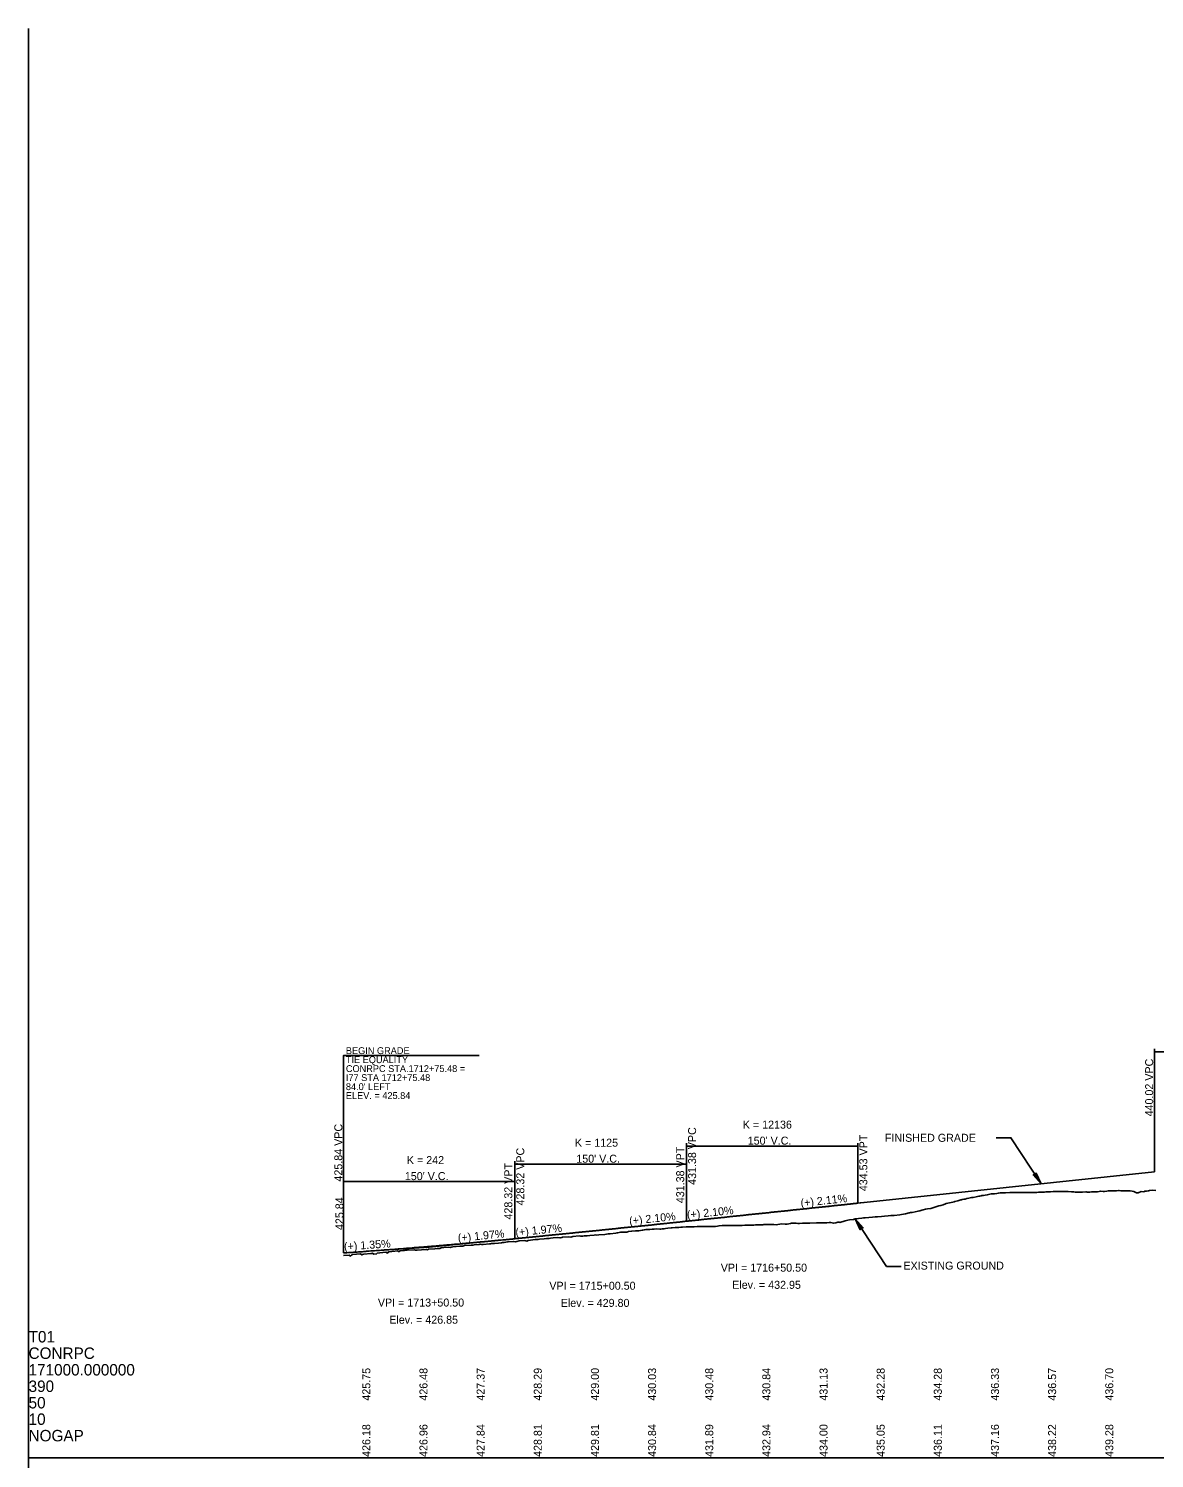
# Model space of a CAD drawing. Extents: x 2017200 to 2047700, y 854850 to 893350.
# Drawn here: x 2020500 to 2021485, y 877099 to 878350 of the extents above; entities that cross this region are included whole.
import ezdxf

# ---------------------------------------------------------------- set-up
doc = ezdxf.new("R2010")
doc.units = 0
for name, color, linetype in [('RD_DDB_GradeTX', 7, 'Continuous'), ('RD_DDB_Profile_EX', 7, 'Continuous'), ('RD_DDB_Profile_Lbl', 7, 'Continuous'), ('RD_DDB_Profile_PR', 7, 'Continuous'), ('RD_DDB_StripGrade', 7, 'Continuous'), ('RD_DDB_VCLbl', 7, 'Continuous'), ('RD_GPK_Profile_Cell', 7, 'Continuous')]:
    doc.layers.add(name, color=color, linetype=linetype)

msp = doc.modelspace()

# ---------------------------------------------------------------- linework, layer by layer
at = {"layer": 'RD_DDB_GradeTX'}
for p, q in [((2021230.1, 877323.2), (2021150.5, 877314.8)), ((2021070.9, 877306.4), (2021150.5, 877314.8)), ((2020920.9, 877291.2), (2021000.5, 877299)), ((2021080.1, 877307.4), (2021000.5, 877299)), ((2020930.1, 877292.1), (2020850.5, 877284.3)), ((2020775.5, 877279.2), (2020850.5, 877284.3))]:
    msp.add_line(p, q, dxfattribs=at)
at = {"layer": 'RD_DDB_Profile_EX'}
msp.add_lwpolyline([(2020775.5, 877276.9), (2020780.4, 877277.2), (2020781.6, 877276.5), (2020782.4, 877277.1), (2020783.5, 877277.8), (2020790.3, 877278.3), (2020791.5, 877277.4), (2020792.2, 877277.9), (2020793.2, 877278.2), (2020799.4, 877278.7), (2020800.3, 877278.8), (2020800.9, 877279), (2020802.1, 877278.2), (2020804.4, 877278.4), (2020805.1, 877279.1), (2020807.4, 877279.3), (2020812.5, 877279.8), (2020813.9, 877279), (2020814.3, 877279.2), (2020814.9, 877280.3), (2020815.4, 877280.3), (2020822.7, 877281), (2020823.4, 877280.7), (2020824.2, 877280.3), (2020824.8, 877280.9), (2020827.9, 877281.2), (2020828.7, 877281.4), (2020829.2, 877281.6), (2020829.9, 877281.6), (2020831.3, 877281.6), (2020837.7, 877282), (2020838.6, 877281.7), (2020839.3, 877281.5), (2020840, 877281.7), (2020847.5, 877282.1), (2020848.1, 877282.1), (2020849.1, 877281.8), (2020850, 877282.4), (2020855.3, 877282.8), (2020857.4, 877283), (2020858, 877283.2), (2020858.9, 877283.1), (2020859.7, 877283.2), (2020861, 877283.7), (2020863.3, 877283.8), (2020867.7, 877284.1), (2020868.9, 877283.9), (2020869.8, 877284.2), (2020871.3, 877284.5), (2020877.3, 877285), (2020878.8, 877285), (2020879.2, 877285.1), (2020879.8, 877285.2), (2020881.4, 877285.6), (2020887.2, 877286.1), (2020888.7, 877285.9), (2020889.7, 877286.2), (2020894.2, 877286.6), (2020895.2, 877286.9), (2020896.5, 877286.5), (2020897.8, 877286.6), (2020903.2, 877287.1), (2020904, 877287.2), (2020904.9, 877287.4), (2020906.4, 877287.3), (2020907.6, 877287.5), (2020911.2, 877287.8), (2020913.7, 877288), (2020914.6, 877288.3), (2020916.2, 877288.3), (2020917.5, 877288.5), (2020919.1, 877288.9), (2020919.5, 877289), (2020924.3, 877289.3), (2020926.1, 877288.9), (2020927.3, 877289.3), (2020929.3, 877289.8), (2020934, 877290), (2020935.1, 877289.8), (2020935.9, 877289.6), (2020937.2, 877290), (2020939.2, 877290.5), (2020943.1, 877290.9), (2020943.8, 877291), (2020945.7, 877290.8), (2020946.9, 877291.1), (2020951.1, 877291.6), (2020953.1, 877291.8), (2020954.9, 877291.7), (2020955.6, 877291.9), (2020956.6, 877292.1), (2020959, 877292.3), (2020962.8, 877292.6), (2020964.7, 877292.4), (2020965.4, 877292.5), (2020966.5, 877292.8), (2020967, 877292.9), (2020972.4, 877293.3), (2020974.5, 877293.1), (2020975.2, 877293.2), (2020976.3, 877293.5), (2020981.8, 877294.1), (2020983, 877294), (2020984.2, 877293.8), (2020985, 877293.9), (2020986.2, 877294.1), (2020988.6, 877294.2), (2020991, 877294.4), (2020994.7, 877294.8), (2020995.9, 877294.9), (2020997.2, 877294.8), (2020998.9, 877294.9), (2021004.3, 877295.4), (2021005.7, 877295.6), (2021007.2, 877295.8), (2021008.9, 877296), (2021013.9, 877296.5), (2021014.9, 877296.8), (2021015.4, 877296.9), (2021017.8, 877297.3), (2021018.6, 877297.3), (2021022.9, 877297.3), (2021023.3, 877297.3), (2021025, 877297.8), (2021027.5, 877298.2), (2021027.8, 877298.2), (2021030.9, 877298.5), (2021032.3, 877298.5), (2021033.8, 877298.5), (2021036.7, 877299), (2021037.2, 877299), (2021038.8, 877299.4), (2021040.2, 877299.7), (2021042.2, 877299.8), (2021043.5, 877299.7), (2021045.6, 877300), (2021046.8, 877300), (2021047.2, 877300), (2021049.8, 877300.2), (2021052.2, 877300.1), (2021053.1, 877300), (2021054.4, 877300.2), (2021054.8, 877300.2), (2021056.2, 877300.3), (2021057.2, 877300.5), (2021059.4, 877300.8), (2021062.2, 877301), (2021062.8, 877301), (2021063.2, 877301.1), (2021065.8, 877301.3), (2021067.2, 877301.4), (2021068.9, 877301.5), (2021070.8, 877301.6), (2021072.2, 877301.6), (2021075.3, 877301.9), (2021077.2, 877301.9), (2021078.8, 877301.9), (2021080.8, 877301.9), (2021081.7, 877301.9), (2021082.3, 877301.9), (2021084.9, 877302.2), (2021086.7, 877302.2), (2021087.3, 877302.2), (2021088.1, 877302.3), (2021089.5, 877302.3), (2021091.3, 877302.2), (2021092.3, 877302.2), (2021094.7, 877302.3), (2021097.4, 877302.4), (2021097.8, 877302.4), (2021098.2, 877302.4), (2021100.9, 877302.4), (2021102.7, 877302.6), (2021104.1, 877302.9), (2021106.9, 877303.1), (2021107.5, 877303.1), (2021110.7, 877303.3), (2021112.6, 877303.3), (2021113.7, 877303.3), (2021115.6, 877303.3), (2021116.9, 877303.2), (2021117.7, 877303.3), (2021118.7, 877303.3), (2021120.1, 877303.3), (2021121.2, 877303.3), (2021123.3, 877303.3), (2021124.2, 877303.3), (2021126.6, 877303.4), (2021128.2, 877303.5), (2021129.7, 877303.5), (2021132.9, 877303.5), (2021134.6, 877303.6), (2021136.1, 877303.7), (2021138, 877303.8), (2021139.3, 877303.9), (2021141.4, 877303.9), (2021142.6, 877303.9), (2021143.1, 877304), (2021145.7, 877304.2), (2021148.3, 877304.2), (2021148.9, 877304.2), (2021150, 877304.2), (2021150.6, 877304.2), (2021152, 877304.1), (2021154.2, 877303.8), (2021158.6, 877304.5), (2021161.8, 877304.4), (2021163.7, 877304.4), (2021166.5, 877305), (2021167.5, 877305.2), (2021168.6, 877305.3), (2021171.5, 877305.2), (2021173.1, 877305), (2021174.2, 877305), (2021174.5, 877305), (2021177, 877305.2), (2021181.5, 877305.3), (2021182.5, 877305.2), (2021182.8, 877305.2), (2021183.6, 877305.3), (2021189.4, 877305.4), (2021190.1, 877305.5), (2021190.5, 877305.5), (2021190.8, 877305.5), (2021198.5, 877305.6), (2021200.3, 877305.7), (2021202, 877305.7), (2021204.3, 877305.1), (2021206.4, 877305.6), (2021208.1, 877306.1), (2021209.1, 877306), (2021209.7, 877305.9), (2021214.4, 877307.2), (2021216.7, 877307.8), (2021218.2, 877308), (2021221.7, 877308.5), (2021222.4, 877308.7), (2021223.1, 877308.9), (2021228.9, 877309.7), (2021230.4, 877309.8), (2021231.9, 877309.9), (2021238.4, 877310.5), (2021240.8, 877310.7), (2021242.6, 877310.9), (2021246.3, 877311.1), (2021248.9, 877311.3), (2021252.2, 877311.6), (2021254.3, 877311.8), (2021256.5, 877311.9), (2021257.4, 877312), (2021262.3, 877312.5), (2021263.7, 877312.7), (2021267.2, 877313.5), (2021270.3, 877314.2), (2021270.8, 877314.3), (2021271.5, 877314.5), (2021272.1, 877314.6), (2021273.1, 877314.7), (2021278.3, 877315.8), (2021279.9, 877316.1), (2021281.5, 877316.7), (2021282.7, 877317), (2021284.8, 877317.5), (2021286.4, 877317.7), (2021289.3, 877318.1), (2021291.2, 877318.7), (2021294.5, 877319.7), (2021296.5, 877320.3), (2021298, 877320.8), (2021300.1, 877321.4), (2021302.2, 877322.2), (2021302.7, 877322.3), (2021305.7, 877323), (2021307.2, 877323.4), (2021308.5, 877323.6), (2021309.7, 877323.9), (2021310.4, 877324.1), (2021312.9, 877324.7), (2021315.7, 877325.5), (2021316.2, 877325.6), (2021316.8, 877325.8), (2021318.2, 877326.1), (2021319.3, 877326.3), (2021321, 877326.7), (2021322.6, 877327), (2021325, 877327.6), (2021325.8, 877327.7), (2021326.3, 877327.8), (2021329, 877328.2), (2021331.5, 877328.8), (2021332.2, 877328.9), (2021333.3, 877329.2), (2021334.1, 877329.3), (2021335.4, 877329.5), (2021336.8, 877329.7), (2021338.7, 877330), (2021342.1, 877330.8), (2021344.1, 877330.9), (2021345.1, 877331), (2021347.2, 877331.3), (2021348.3, 877331.4), (2021350.1, 877331.7), (2021351.5, 877331.8), (2021352.5, 877331.8), (2021354.7, 877331.9), (2021358.4, 877332.1), (2021360.4, 877332.1), (2021361.2, 877332.1), (2021362.9, 877332.1), (2021364.4, 877332.1), (2021366.1, 877332.1), (2021366.8, 877332.1), (2021367.6, 877332.1), (2021368.1, 877332.1), (2021370.8, 877332.1), (2021373.3, 877332), (2021374, 877332.1), (2021375.2, 877332.1), (2021377.2, 877332.1), (2021378.5, 877332.1), (2021380.4, 877332.1), (2021381.3, 877332.1), (2021382, 877332.1), (2021383.7, 877332.2), (2021386.9, 877332.3), (2021388.9, 877332.4), (2021390.1, 877332.5), (2021392, 877332.6), (2021393.3, 877332.6), (2021394, 877332.7), (2021396.5, 877332.8), (2021398, 877332.8), (2021399.2, 877332.8), (2021399.7, 877332.9), (2021400.5, 877332.9), (2021402.2, 877332.9), (2021402.9, 877332.8), (2021404.3, 877332.8), (2021406.1, 877332.8), (2021409.5, 877332.8), (2021412.5, 877332.5), (2021413.9, 877332.5), (2021414.6, 877332.5), (2021415.7, 877332.4), (2021416.2, 877332.4), (2021417.6, 877332.4), (2021418.9, 877332.4), (2021419.8, 877332.4), (2021422.1, 877332.4), (2021424.9, 877332.5), (2021425.3, 877332.5), (2021426.1, 877332.4), (2021428.5, 877332.4), (2021430, 877332.6), (2021431.7, 877332.7), (2021432.5, 877332.6), (2021435.1, 877332.6), (2021438.1, 877333.3), (2021440.2, 877332.9), (2021441.4, 877332.9), (2021443.3, 877333.2), (2021444.6, 877333.4), (2021445.3, 877333.5), (2021445.9, 877333.5), (2021447.8, 877333.4), (2021450.4, 877333.5), (2021451, 877333.6), (2021451.9, 877333.6), (2021453.5, 877333.7), (2021453.8, 877333.7), (2021454.2, 877333.7), (2021455.5, 877333.6), (2021457.4, 877333.5), (2021458.2, 877333.6), (2021460.6, 877333.6), (2021461.8, 877333.6), (2021463.7, 877333.5), (2021465.6, 877333.2), (2021466.9, 877333), (2021469.2, 877331.9), (2021469.8, 877331.8), (2021470.1, 877331.7), (2021470.7, 877331.8), (2021473.3, 877332.9), (2021475.7, 877332.7), (2021476.5, 877333.1), (2021477.9, 877333.2), (2021479.7, 877333.6), (2021480.8, 877333.8), (2021482.9, 877334.1), (2021486.3, 877333.9)], dxfattribs=at)
at = {"layer": 'RD_DDB_Profile_Lbl'}
for p, q in [((2021250.6, 877267.2), (2021223.1, 877308.9)), ((2021263.5, 877267.2), (2021250.6, 877267.2))]:
    msp.add_line(p, q, dxfattribs=at)
for points in [[(2020775.5, 877279.2), (2020775.5, 877451.8), (2020894.2, 877451.8)], [(2021346.6, 877379.9), (2021359.4, 877379.9), (2021385.9, 877339.6)]]:
    msp.add_lwpolyline(points, dxfattribs=at)
for points in [[(2021385.9, 877339.6), (2021381.5, 877349.1), (2021381.1, 877347), (2021379, 877347.5)], [(2021223.1, 877308.9), (2021227.6, 877299.4), (2021228, 877301.6), (2021230.1, 877301.1)]]:
    msp.add_lwpolyline(points, close=True, dxfattribs=at)
at = {"layer": 'RD_DDB_Profile_PR'}
for p, q in [((2021225.5, 877322.7), (2021485, 877350.1)), ((2020775.5, 877279.2), (2020775.5, 877279.2))]:
    msp.add_line(p, q, dxfattribs=at)
for points in [[(2021075.5, 877306.9), (2021078.5, 877307.2), (2021081.5, 877307.5), (2021084.5, 877307.8), (2021087.5, 877308.1), (2021090.5, 877308.5), (2021093.5, 877308.8), (2021096.5, 877309.1), (2021099.5, 877309.4), (2021102.5, 877309.7), (2021105.5, 877310), (2021108.5, 877310.3), (2021111.5, 877310.7), (2021114.5, 877311), (2021117.5, 877311.3), (2021120.5, 877311.6), (2021123.5, 877311.9), (2021126.5, 877312.2), (2021129.5, 877312.6), (2021132.5, 877312.9), (2021135.5, 877313.2), (2021138.5, 877313.5), (2021141.5, 877313.8), (2021144.5, 877314.1), (2021147.5, 877314.4), (2021150.5, 877314.8), (2021153.5, 877315.1), (2021156.5, 877315.4), (2021159.5, 877315.7), (2021162.5, 877316), (2021165.5, 877316.3), (2021168.5, 877316.7), (2021171.5, 877317), (2021174.5, 877317.3), (2021177.5, 877317.6), (2021180.5, 877317.9), (2021183.5, 877318.2), (2021186.5, 877318.6), (2021189.5, 877318.9), (2021192.5, 877319.2), (2021195.5, 877319.5), (2021198.5, 877319.8), (2021201.5, 877320.1), (2021204.5, 877320.5), (2021207.5, 877320.8), (2021210.5, 877321.1), (2021213.5, 877321.4), (2021216.5, 877321.7), (2021219.5, 877322), (2021222.5, 877322.4), (2021225.5, 877322.7)], [(2020925.5, 877291.6), (2020928.5, 877291.9), (2020931.5, 877292.2), (2020934.5, 877292.5), (2020937.5, 877292.8), (2020940.5, 877293.1), (2020943.5, 877293.4), (2020946.5, 877293.7), (2020949.5, 877294), (2020952.5, 877294.3), (2020955.5, 877294.6), (2020958.5, 877294.9), (2020961.5, 877295.2), (2020964.5, 877295.5), (2020967.5, 877295.8), (2020970.5, 877296.1), (2020973.5, 877296.4), (2020976.5, 877296.7), (2020979.5, 877297), (2020982.5, 877297.3), (2020985.5, 877297.6), (2020988.5, 877297.9), (2020991.5, 877298.2), (2020994.5, 877298.5), (2020997.5, 877298.8), (2021000.5, 877299.1), (2021003.5, 877299.4), (2021006.5, 877299.7), (2021009.5, 877300), (2021012.5, 877300.3), (2021015.5, 877300.7), (2021018.5, 877301), (2021021.5, 877301.3), (2021024.5, 877301.6), (2021027.5, 877301.9), (2021030.5, 877302.2), (2021033.5, 877302.5), (2021036.5, 877302.8), (2021039.5, 877303.1), (2021042.5, 877303.4), (2021045.5, 877303.7), (2021048.5, 877304.1), (2021051.5, 877304.4), (2021054.5, 877304.7), (2021057.5, 877305), (2021060.5, 877305.3), (2021063.5, 877305.6), (2021066.5, 877305.9), (2021069.5, 877306.2), (2021072.5, 877306.6), (2021075.5, 877306.9)], [(2020775.5, 877279.2), (2020778.5, 877279.4), (2020781.5, 877279.6), (2020784.5, 877279.8), (2020787.5, 877280), (2020790.5, 877280.2), (2020793.5, 877280.4), (2020796.5, 877280.7), (2020799.5, 877280.9), (2020802.5, 877281.1), (2020805.5, 877281.3), (2020808.5, 877281.5), (2020811.5, 877281.8), (2020814.5, 877282), (2020817.5, 877282.2), (2020820.5, 877282.4), (2020823.5, 877282.7), (2020826.5, 877282.9), (2020829.5, 877283.1), (2020832.5, 877283.4), (2020835.5, 877283.6), (2020838.5, 877283.9), (2020841.5, 877284.1), (2020844.5, 877284.3), (2020847.5, 877284.6), (2020850.5, 877284.8), (2020853.5, 877285.1), (2020856.5, 877285.3), (2020859.5, 877285.6), (2020862.5, 877285.8), (2020865.5, 877286.1), (2020868.5, 877286.4), (2020871.5, 877286.6), (2020874.5, 877286.9), (2020877.5, 877287.1), (2020880.5, 877287.4), (2020883.5, 877287.7), (2020886.5, 877287.9), (2020889.5, 877288.2), (2020892.5, 877288.5), (2020895.5, 877288.8), (2020898.5, 877289), (2020901.5, 877289.3), (2020904.5, 877289.6), (2020907.5, 877289.9), (2020910.5, 877290.2), (2020913.5, 877290.5), (2020916.5, 877290.7), (2020919.5, 877291), (2020922.5, 877291.3), (2020925.5, 877291.6)]]:
    msp.add_spline(points, degree=3, dxfattribs=at)
at = {"layer": 'RD_DDB_VCLbl'}
for p, q in [((2021485, 877457.7), (2021485, 877350.1)), ((2021485, 877455.2), (2021795, 877455.2)), ((2021075.5, 877375.2), (2021075.5, 877306.9)), ((2021075.5, 877372.7), (2021225.5, 877372.7)), ((2021225.5, 877375.2), (2021225.5, 877322.7)), ((2020925.5, 877359.4), (2020925.5, 877291.6)), ((2020925.5, 877356.9), (2021075.5, 877356.9)), ((2021075.5, 877359.4), (2021075.5, 877306.9)), ((2020775.5, 877344.1), (2020775.5, 877279.2)), ((2020775.5, 877341.6), (2020925.5, 877341.6)), ((2020925.5, 877344.1), (2020925.5, 877291.6))]:
    msp.add_line(p, q, dxfattribs=at)
at = {"layer": 'RD_GPK_Profile_Cell'}
for q in [(2020500, 878350), (2022400, 877100), (2020500, 875850)]:
    msp.add_line((2020500, 877100), q, dxfattribs=at)

# ---------------------------------------------------------------- texts
at = {"layer": 'RD_DDB_GradeTX'}
for s, rotation, p in [('(+) 2.11%', 6.0291, (2021175.8, 877319.4)), ('(+) 2.10%', 5.9941, (2021025.8, 877303.7)), ('(+) 2.10%', 5.9941, (2021076.4, 877309)), ('(+) 1.97%', 5.616, (2020875.9, 877288.8)), ('(+) 1.97%', 5.616, (2020926.3, 877293.7)), ('(+) 1.35%', 3.8512, (2020776.2, 877281.3))]:
    msp.add_text(s, height=7, rotation=rotation, dxfattribs=at).set_placement(p)
at = {"layer": 'RD_DDB_Profile_Lbl'}
for s, height, p in [('TIE EQUALITY', 6, (2020777.6, 877445.2)), ('BEGIN GRADE', 6, (2020777.6, 877453.1)), ('CONRPC STA.1712+75.48 =', 6, (2020777.6, 877437.4)), ('I77 STA 1712+75.48', 6, (2020777.6, 877429.5)), ("84.0' LEFT", 6, (2020777.6, 877421.6)), ('ELEV. = 425.84', 6, (2020777.6, 877413.8)), ('FINISHED GRADE', 7, (2021249.2, 877376.4)), ('VPI = 1716+50.50', 7, (2021105.6, 877262.8)), ('EXISTING GROUND', 7, (2021265.4, 877264.6)), ('VPI = 1715+00.50', 7, (2020955.6, 877247)), ('Elev. = 432.95', 7, (2021115.6, 877247.8)), ('VPI = 1713+50.50', 7, (2020805.6, 877232.3)), ('Elev. = 429.80', 7, (2020965.6, 877232)), ('Elev. = 426.85', 7, (2020815.6, 877217.3))]:
    msp.add_text(s, height=height, dxfattribs=at).set_placement(p)
msp.add_text('425.84', height=7, rotation=90, dxfattribs=at).set_placement((2020775.5, 877299.2))
at = {"layer": 'RD_DDB_StripGrade'}
for s, p in [('440.02 VPC', (2021483.9, 877398.6)), ('425.84 VPC', (2020774.5, 877341.6)), ('431.38 VPC', (2021084, 877338.7)), ('434.53 VPT', (2021233.8, 877333.2)), ('428.32 VPC', (2020933.7, 877320.7)), ('431.38 VPT', (2021073.6, 877322.7)), ('428.32 VPT', (2020923.2, 877308.4)), ('425.75', (2020799, 877150)), ('426.48', (2020849, 877150)), ('427.37', (2020899, 877150)), ('428.29', (2020949, 877150)), ('429.00', (2020999, 877150)), ('430.03', (2021049, 877150)), ('430.48', (2021099, 877150)), ('430.84', (2021149, 877150)), ('431.13', (2021199, 877150)), ('432.28', (2021249, 877150)), ('434.28', (2021299, 877150)), ('436.33', (2021349, 877150)), ('436.57', (2021399, 877150)), ('436.70', (2021449, 877150)), ('426.18', (2020799, 877100.8)), ('426.96', (2020849, 877100.8)), ('427.84', (2020899, 877100.8)), ('428.81', (2020949, 877100.8)), ('429.81', (2020999, 877100.8)), ('430.84', (2021049, 877100.8)), ('431.89', (2021099, 877100.8)), ('432.94', (2021149, 877100.8)), ('434.00', (2021199, 877100.8)), ('435.05', (2021249, 877100.8)), ('436.11', (2021299, 877100.8)), ('437.16', (2021349, 877100.8)), ('438.22', (2021399, 877100.8)), ('439.28', (2021449, 877100.8))]:
    msp.add_text(s, height=7, rotation=90, dxfattribs=at).set_placement(p)
at = {"layer": 'RD_DDB_VCLbl'}
for s, p in [('K = 12136', (2021124.9, 877387.9)), ('K = 1125', (2020978, 877372.1)), ("150' V.C.", (2021129.2, 877373.9)), ('K = 242', (2020831, 877356.9)), ("150' V.C.", (2020979.2, 877358.1)), ("150' V.C.", (2020829.2, 877342.9))]:
    msp.add_text(s, height=7, dxfattribs=at).set_placement(p)
at = {"layer": 'RD_GPK_Profile_Cell'}
for s, p in [('T01', (2020500, 877200.9)), ('CONRPC', (2020500, 877186.5)), ('171000.000000', (2020500, 877172)), ('390', (2020500, 877157.6)), ('50', (2020500, 877143.2)), ('10', (2020500, 877128.8)), ('NOGAP', (2020500, 877114.4))]:
    msp.add_text(s, height=10, dxfattribs=at).set_placement(p)

doc.saveas('drawing.dxf')
